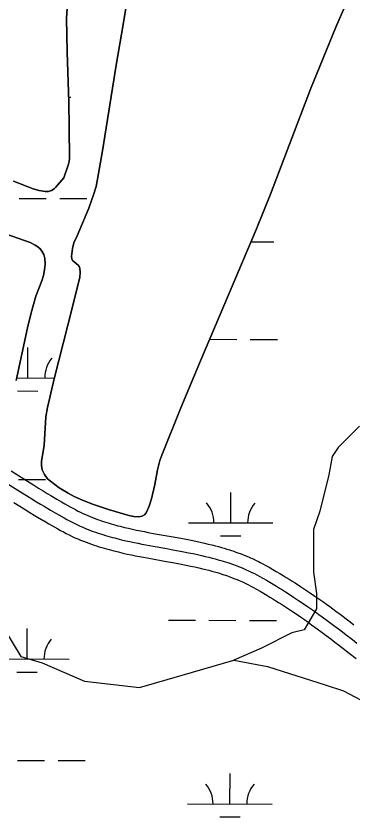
# Model space of a CAD drawing. Extents: x 3161615 to 3199515, y 867541 to 892976.
# Drawn here: x 3177782 to 3178180, y 875732 to 876681 of the extents above; entities that cross this region are included whole.
import ezdxf

# ---------------------------------------------------------------- set-up
doc = ezdxf.new("R2010")
doc.units = 0
for name, color, linetype in [('V-ROAD-CNTR', 7, 'Continuous'), ('V-SITE-VEGE', 7, 'Continuous'), ('V-TOPO-SHOR', 7, 'Continuous'), ('V-WETL-SWMP', 7, 'Continuous')]:
    doc.layers.add(name, color=color, linetype=linetype)

msp = doc.modelspace()

# ---------------------------------------------------------------- linework, layer by layer
at = {"layer": 'V-ROAD-CNTR'}
for points in [[(3177776, 876142.06), (3177795.01, 876130.11), (3177802.11, 876125.67), (3177808.32, 876121.81), (3177813.75, 876118.46), (3177818.5, 876115.56), (3177822.65, 876113.06), (3177830.01, 876108.67)], [(3177768.03, 876129.35), (3177787.04, 876117.4), (3177794.17, 876112.94), (3177800.43, 876109.05), (3177805.91, 876105.68), (3177810.72, 876102.74), (3177814.93, 876100.19), (3177822.34, 876095.79)], [(3177829.91, 876108.74), (3177835.44, 876105.5), (3177839.54, 876103.15), (3177845.76, 876099.64), (3177848.84, 876097.93), (3177851.91, 876096.25), (3177854.91, 876094.66), (3177857.84, 876093.18), (3177860.77, 876091.77), (3177863.67, 876090.44), (3177866.56, 876089.17), (3177869.42, 876087.96), (3177872.27, 876086.81), (3177875.1, 876085.72), (3177877.91, 876084.68), (3177880.7, 876083.69), (3177883.46, 876082.75), (3177886.2, 876081.85), (3177888.92, 876080.99), (3177891.61, 876080.17), (3177894.28, 876079.38), (3177896.92, 876078.63), (3177899.53, 876077.92), (3177902.12, 876077.23), (3177904.66, 876076.57), (3177909.76, 876075.31), (3177914.73, 876074.15), (3177919.58, 876073.08), (3177924.32, 876072.07), (3177928.94, 876071.13), (3177933.44, 876070.24), (3177937.81, 876069.4), (3177946.38, 876067.81), (3177962.61, 876064.89), (3177969.76, 876063.6), (3177976.49, 876062.36), (3177982.82, 876061.16), (3177988.76, 876059.99), (3177994.33, 876058.85), (3177999.56, 876057.73), (3178004.46, 876056.63), (3178009.05, 876055.55), (3178013.36, 876054.5), (3178017.39, 876053.46), (3178021.16, 876052.45), (3178024.69, 876051.46), (3178027.99, 876050.5), (3178031.09, 876049.57), (3178033.98, 876048.66), (3178036.69, 876047.78), (3178039.23, 876046.93), (3178041.6, 876046.12), (3178043.85, 876045.32), (3178047.97, 876043.79), (3178051.58, 876042.38), (3178054.74, 876041.1), (3178057.49, 876039.94), (3178059.88, 876038.89), (3178062.01, 876037.93), (3178065.61, 876036.24), (3178068.33, 876034.91), (3178070.4, 876033.87), (3178073.42, 876032.29), (3178076.4, 876030.67), (3178080.96, 876028.1), (3178085.32, 876025.61), (3178089.52, 876023.16), (3178093.56, 876020.77), (3178097.46, 876018.42), (3178101.21, 876016.13), (3178104.83, 876013.89), (3178108.32, 876011.7), (3178111.71, 876009.55), (3178118.17, 876005.37), (3178124.2, 876001.38), (3178129.82, 875997.6), (3178135.05, 875994.02), (3178139.93, 875990.63), (3178144.48, 875987.42), (3178148.73, 875984.39), (3178152.71, 875981.52), (3178160.09, 875976.11), (3178166.53, 875971.32), (3178172.13, 875967.09), (3178177.01, 875963.37), (3178181.28, 875960.08)], [(3177779.07, 876104.69), (3177786.24, 876100.21), (3177792.54, 876096.3), (3177798.07, 876092.89), (3177802.93, 876089.92), (3177807.22, 876087.33), (3177814.66, 876082.9)], [(3177822.34, 876095.79), (3177827.92, 876092.53), (3177832.11, 876090.11), (3177838.44, 876086.54), (3177841.61, 876084.78), (3177844.8, 876083.04), (3177848.01, 876081.34), (3177851.21, 876079.73), (3177854.37, 876078.2), (3177857.51, 876076.76), (3177860.63, 876075.39), (3177863.71, 876074.09), (3177866.77, 876072.86), (3177869.8, 876071.69), (3177872.8, 876070.58), (3177875.76, 876069.53), (3177878.7, 876068.52), (3177881.6, 876067.57), (3177884.47, 876066.66), (3177887.31, 876065.8), (3177890.11, 876064.97), (3177892.88, 876064.19), (3177895.62, 876063.44), (3177898.32, 876062.72), (3177900.99, 876062.03), (3177906.26, 876060.73), (3177911.4, 876059.53), (3177916.4, 876058.42), (3177921.26, 876057.39), (3177925.99, 876056.42), (3177930.57, 876055.52), (3177935.03, 876054.66), (3177943.68, 876053.06), (3177959.95, 876050.13), (3177967.07, 876048.84), (3177973.73, 876047.62), (3177979.97, 876046.43), (3177985.8, 876045.28), (3177991.25, 876044.17), (3177996.35, 876043.08), (3178001.11, 876042.01), (3178005.55, 876040.97), (3178009.7, 876039.95), (3178013.58, 876038.95), (3178017.2, 876037.98), (3178020.58, 876037.04), (3178023.73, 876036.12), (3178026.68, 876035.23), (3178029.43, 876034.37), (3178032, 876033.54), (3178034.4, 876032.73), (3178036.64, 876031.96), (3178038.73, 876031.22), (3178042.64, 876029.77), (3178046.04, 876028.45), (3178048.99, 876027.25), (3178051.56, 876026.16), (3178053.8, 876025.18), (3178055.74, 876024.3), (3178059.13, 876022.71), (3178061.66, 876021.48), (3178063.54, 876020.53), (3178066.35, 876019.06), (3178069.14, 876017.54), (3178073.56, 876015.06), (3178077.82, 876012.62), (3178081.92, 876010.23), (3178085.87, 876007.89), (3178089.68, 876005.6), (3178093.35, 876003.35), (3178096.9, 876001.16), (3178100.31, 875999.01), (3178103.61, 875996.92), (3178109.96, 875992.81), (3178115.88, 875988.9), (3178121.39, 875985.19), (3178126.53, 875981.67), (3178131.33, 875978.34), (3178135.8, 875975.18), (3178139.99, 875972.2), (3178143.89, 875969.38), (3178151.18, 875964.04), (3178157.53, 875959.32), (3178163.06, 875955.14), (3178167.89, 875951.46), (3178172.1, 875948.22), (3178179.45, 875942.5)], [(3177814.77, 876082.84), (3177820.39, 876079.55), (3177824.69, 876077.08), (3177831.12, 876073.45), (3177834.38, 876071.64), (3177837.69, 876069.83), (3177841.12, 876068.02), (3177844.57, 876066.28), (3177847.98, 876064.63), (3177851.36, 876063.08), (3177854.7, 876061.61), (3177858, 876060.22), (3177861.27, 876058.9), (3177864.5, 876057.66), (3177867.68, 876056.48), (3177870.83, 876055.36), (3177873.93, 876054.3), (3177877, 876053.29), (3177880.02, 876052.34), (3177883, 876051.43), (3177885.94, 876050.56), (3177888.84, 876049.74), (3177891.7, 876048.96), (3177894.52, 876048.21), (3177897.32, 876047.48), (3177902.76, 876046.14), (3177908.07, 876044.9), (3177913.22, 876043.76), (3177918.2, 876042.7), (3177923.03, 876041.72), (3177927.71, 876040.79), (3177932.25, 876039.92), (3177940.99, 876038.3), (3177957.29, 876035.37), (3177964.38, 876034.09), (3177970.98, 876032.87), (3177977.12, 876031.7), (3177982.85, 876030.58), (3177988.18, 876029.49), (3177993.14, 876028.42), (3177997.75, 876027.39), (3178002.05, 876026.38), (3178006.05, 876025.4), (3178009.77, 876024.44), (3178013.24, 876023.51), (3178016.47, 876022.61), (3178019.47, 876021.74), (3178022.27, 876020.89), (3178024.88, 876020.08), (3178027.31, 876019.29), (3178029.57, 876018.53), (3178031.68, 876017.8), (3178033.62, 876017.11), (3178037.31, 876015.75), (3178040.49, 876014.51), (3178043.24, 876013.39), (3178045.63, 876012.38), (3178047.71, 876011.47), (3178049.48, 876010.67), (3178052.66, 876009.18), (3178054.98, 876008.04), (3178056.69, 876007.18), (3178059.29, 876005.82), (3178061.88, 876004.41), (3178066.16, 876002.01), (3178070.32, 875999.63), (3178074.32, 875997.3), (3178078.18, 875995.01), (3178081.9, 875992.77), (3178085.49, 875990.58), (3178088.96, 875988.43), (3178092.3, 875986.33), (3178095.52, 875984.29), (3178101.76, 875980.26), (3178107.56, 875976.42), (3178112.97, 875972.78), (3178118.01, 875969.33), (3178122.72, 875966.05), (3178127.13, 875962.95), (3178131.24, 875960.01), (3178135.07, 875957.25), (3178142.27, 875951.98), (3178148.53, 875947.31), (3178154, 875943.19), (3178158.77, 875939.55), (3178162.92, 875936.36), (3178170.24, 875930.66)], [(3178179.45, 875942.5), (3178184.95, 875938.17)], [(3178170.18, 875930.71), (3178175.64, 875926.4), (3178183.81, 875919.91)]]:
    msp.add_lwpolyline(points, dxfattribs=at)
at = {"layer": 'V-SITE-VEGE'}
for p, q in [((3177842.82, 876702.05), (3177841.45, 876677.89)), ((3177908.22, 876670.4), (3177912.49, 876694.41)), ((3178170.6, 876691.63), (3178159.92, 876667.46)), ((3177841.45, 876677.89), (3177842.09, 876638.11)), ((3177900.15, 876622.29), (3177908.22, 876670.4)), ((3178159.92, 876667.46), (3178144.76, 876630.83)), ((3177842.09, 876638.11), (3177843.9, 876578.43)), ((3178144.76, 876630.83), (3178130.13, 876593.96)), ((3177884.05, 876521.07), (3177900.15, 876622.29)), ((3178130.13, 876593.96), (3178082.61, 876469.85)), ((3177843.9, 876578.43), (3177844.64, 876548.59)), ((3177844.64, 876548.59), (3177844.96, 876511.85)), ((3177878.18, 876487.38), (3177884.05, 876521.07)), ((3177843.88, 876505.14), (3177838.2, 876488.94)), ((3177844.68, 876508.43), (3177843.88, 876505.14)), ((3177844.96, 876511.85), (3177844.68, 876508.43)), ((3177801.8, 876476.17), (3177778.58, 876484.91)), ((3177838.2, 876488.94), (3177828.4, 876477.62)), ((3177876.26, 876478.68), (3177878.18, 876487.38)), ((3177808.98, 876474.19), (3177801.8, 876476.17)), ((3177826.65, 876475.95), (3177823.5, 876474.04)), ((3177828.4, 876477.62), (3177826.65, 876475.95)), ((3177873.84, 876470.1), (3177876.26, 876478.68)), ((3177816.27, 876472.92), (3177808.98, 876474.19)), ((3177818.13, 876472.73), (3177816.27, 876472.92)), ((3177820, 876472.88), (3177818.13, 876472.73)), ((3177823.5, 876474.04), (3177820, 876472.88)), ((3177867.88, 876453.27), (3177873.84, 876470.1)), ((3178082.61, 876469.85), (3178066.07, 876428.77)), ((3177854.12, 876420.19), (3177867.88, 876453.27)), ((3178066.07, 876428.77), (3178032.97, 876350.55)), ((3177762.21, 876425.05), (3177798.22, 876412.48)), ((3177850.07, 876411.89), (3177854.12, 876420.19)), ((3177798.22, 876412.48), (3177804.41, 876409.42)), ((3177804.41, 876409.42), (3177807.26, 876407.37)), ((3177848.43, 876405.23), (3177850.07, 876411.89)), ((3177807.26, 876407.37), (3177810, 876404.87)), ((3177810, 876404.87), (3177812.14, 876402.32)), ((3177812.14, 876402.32), (3177814.38, 876398.13)), ((3177847.42, 876395.72), (3177848.43, 876405.23)), ((3177814.38, 876398.13), (3177815.58, 876393.6)), ((3177815.58, 876393.6), (3177816.08, 876386.88)), ((3177847.63, 876392.94), (3177847.42, 876395.72)), ((3177848.52, 876391.25), (3177847.63, 876392.94)), ((3177850.34, 876389.45), (3177848.52, 876391.25)), ((3177815.43, 876380.2), (3177814.04, 876373.58)), ((3177816.08, 876386.88), (3177815.43, 876380.2)), ((3177855.05, 876385.46), (3177850.34, 876389.45)), ((3177856.25, 876383.95), (3177855.05, 876385.46)), ((3177856.99, 876382.14), (3177856.25, 876383.95)), ((3177857.69, 876376.85), (3177856.99, 876382.14)), ((3177814.04, 876373.58), (3177812.2, 876367.05)), ((3177848.33, 876336.31), (3177857.09, 876371.59)), ((3177857.09, 876371.59), (3177857.69, 876376.85)), ((3177812.2, 876367.05), (3177805.19, 876349.11)), ((3177805.19, 876349.11), (3177799.41, 876329.2)), ((3178032.97, 876350.55), (3177999.68, 876272.4)), ((3177826.71, 876251.07), (3177848.33, 876336.31)), ((3177799.41, 876329.2), (3177795.02, 876311.57)), ((3177795.02, 876311.57), (3177781.63, 876249.25)), ((3177999.68, 876272.4), (3177976.53, 876216.75)), ((3177818.85, 876217.1), (3177826.71, 876251.07)), ((3177817.05, 876206.13), (3177818.85, 876217.1)), ((3177976.53, 876216.75), (3177954.02, 876160.84)), ((3177814.83, 876172.75), (3177817.05, 876206.13)), ((3177811.75, 876153.23), (3177814.83, 876172.75)), ((3177811.73, 876148.39), (3177811.75, 876153.23)), ((3177951.83, 876154.57), (3177948.94, 876143.31)), ((3177954.02, 876160.84), (3177951.83, 876154.57)), ((3177812.74, 876143.55), (3177811.73, 876148.39)), ((3177815.22, 876137.78), (3177812.74, 876143.55)), ((3177948.94, 876143.31), (3177945.73, 876126.06)), ((3177818.97, 876132.78), (3177815.22, 876137.78)), ((3177822.26, 876129.82), (3177818.97, 876132.78)), ((3177832.74, 876122.22), (3177822.26, 876129.82)), ((3177945.73, 876126.06), (3177942.01, 876108.9)), ((3177843.38, 876115.71), (3177832.74, 876122.22)), ((3177850.55, 876111.9), (3177843.38, 876115.71)), ((3177860.22, 876107.38), (3177850.55, 876111.9)), ((3177873.29, 876102.19), (3177860.22, 876107.38)), ((3177942.01, 876108.9), (3177939.29, 876100.57)), ((3177891.02, 876096.32), (3177873.29, 876102.19)), ((3177915.19, 876089.42), (3177891.02, 876096.32)), ((3177939.29, 876100.57), (3177935.45, 876092.49)), ((3177921.03, 876088.1), (3177915.19, 876089.42)), ((3177926.95, 876087.8), (3177921.03, 876088.1)), ((3177930.79, 876088.59), (3177926.95, 876087.8)), ((3177933.45, 876090.09), (3177930.79, 876088.59)), ((3177935.45, 876092.49), (3177933.45, 876090.09))]:
    msp.add_line(p, q, dxfattribs=at)
at = {"layer": 'V-TOPO-SHOR'}
for points in [[(3177822.69, 876732.6), (3177831.43, 876724.37), (3177835.62, 876719.83), (3177839.23, 876714.62), (3177840.77, 876711.58), (3177842.29, 876706.89), (3177842.82, 876702.05), (3177841.45, 876677.89), (3177842.09, 876638.11), (3177843.9, 876578.43), (3177844.64, 876548.59), (3177844.96, 876511.85), (3177844.68, 876508.43), (3177843.88, 876505.14), (3177838.2, 876488.94)], [(3177912.5, 876694.41), (3177908.22, 876670.4), (3177900.15, 876622.29), (3177884.05, 876521.07), (3177878.18, 876487.38), (3177876.26, 876478.68), (3177873.84, 876470.1), (3177867.88, 876453.27), (3177854.12, 876420.19), (3177850.07, 876411.89), (3177848.43, 876405.23), (3177847.42, 876395.72), (3177847.63, 876392.94), (3177848.52, 876391.25), (3177850.34, 876389.45), (3177855.05, 876385.46), (3177856.25, 876383.95), (3177856.99, 876382.14), (3177857.69, 876376.85), (3177857.09, 876371.59), (3177848.33, 876336.31), (3177826.71, 876251.07)], [(3177826.71, 876251.07), (3177818.85, 876217.1), (3177817.05, 876206.13), (3177814.83, 876172.75), (3177811.75, 876153.23), (3177811.73, 876148.39), (3177812.74, 876143.55), (3177815.22, 876137.78), (3177818.97, 876132.78), (3177822.26, 876129.82), (3177832.74, 876122.22), (3177843.38, 876115.71), (3177850.55, 876111.9), (3177860.22, 876107.38), (3177873.29, 876102.19), (3177891.02, 876096.32), (3177915.19, 876089.42), (3177921.02, 876088.1), (3177926.95, 876087.8), (3177930.79, 876088.59), (3177933.45, 876090.09), (3177935.45, 876092.49), (3177939.29, 876100.57), (3177942.01, 876108.9), (3177945.73, 876126.06), (3177948.94, 876143.31), (3177951.83, 876154.57), (3177954.02, 876160.84), (3177976.53, 876216.75), (3177999.68, 876272.4), (3178032.97, 876350.55), (3178066.07, 876428.77), (3178082.61, 876469.85), (3178130.13, 876593.96), (3178144.76, 876630.83), (3178159.92, 876667.46), (3178170.6, 876691.63)], [(3177838.2, 876488.94), (3177828.4, 876477.62), (3177826.65, 876475.95), (3177823.5, 876474.04), (3177820, 876472.88), (3177818.13, 876472.73), (3177816.26, 876472.92), (3177808.98, 876474.19), (3177801.8, 876476.16), (3177778.58, 876484.91)], [(3177762.21, 876425.05), (3177798.22, 876412.48), (3177804.41, 876409.42), (3177807.26, 876407.37), (3177810, 876404.87), (3177812.14, 876402.32), (3177814.38, 876398.13), (3177815.58, 876393.6), (3177816.08, 876386.88), (3177815.43, 876380.2), (3177814.04, 876373.58), (3177812.2, 876367.05), (3177805.19, 876349.11), (3177799.41, 876329.2), (3177795.02, 876311.57), (3177781.63, 876249.25)], [(3178187.95, 876195.1), (3178162.65, 876169.94), (3178155.42, 876159.15), (3178151.75, 876137.54), (3178140.82, 876094.32), (3178133.56, 876072.72), (3178133.42, 876022.27), (3178136.95, 875997.04), (3178136.9, 875979.02), (3178122.42, 875953.83), (3178107.99, 875950.27), (3178071.91, 875932.35), (3178039.43, 875918.03)], [(3177677.65, 876019.82), (3177758.49, 875969.25), (3177787.19, 875922.33), (3177812.4, 875915.05), (3177862.79, 875893.29), (3177927.63, 875885.9), (3177978.12, 875900.18), (3178039.43, 875918.03), (3178079.05, 875910.71), (3178147.46, 875888.9), (3178169.07, 875881.63), (3178237.43, 875845.41), (3178269.78, 875812.88), (3178284.17, 875805.64), (3178309.41, 875809.17)]]:
    msp.add_lwpolyline(points, dxfattribs=at)
at = {"layer": 'V-WETL-SWMP'}
for p, q in [((3177841.45, 876677.89), (3177842.82, 876702.05)), ((3177912.5, 876694.41), (3177908.22, 876670.4)), ((3178159.92, 876667.46), (3178170.61, 876691.64)), ((3177842.09, 876638.11), (3177841.45, 876677.89)), ((3177908.22, 876670.4), (3177900.15, 876622.29)), ((3178144.76, 876630.83), (3178159.92, 876667.46)), ((3177843.9, 876578.43), (3177842.09, 876638.11)), ((3178130.14, 876593.96), (3178144.76, 876630.83)), ((3177900.15, 876622.29), (3177884.06, 876521.07)), ((3178082.61, 876469.85), (3178130.14, 876593.96)), ((3177843.72, 876584.65), (3177846.48, 876584.64)), ((3177844.64, 876548.59), (3177843.9, 876578.43)), ((3177844.96, 876511.85), (3177844.64, 876548.59)), ((3177884.06, 876521.07), (3177878.18, 876487.39)), ((3177838.21, 876488.94), (3177843.88, 876505.14)), ((3177843.88, 876505.14), (3177844.68, 876508.44)), ((3177844.68, 876508.44), (3177844.96, 876511.85)), ((3177778.58, 876484.91), (3177801.8, 876476.17)), ((3177828.41, 876477.62), (3177838.21, 876488.94)), ((3177878.18, 876487.39), (3177876.27, 876478.68)), ((3177801.8, 876476.17), (3177808.98, 876474.19)), ((3177823.5, 876474.04), (3177826.65, 876475.95)), ((3177826.65, 876475.95), (3177828.41, 876477.62)), ((3177876.27, 876478.68), (3177873.85, 876470.11)), ((3177808.98, 876474.19), (3177816.27, 876472.93)), ((3177816.27, 876472.93), (3177818.13, 876472.73)), ((3177818.13, 876472.73), (3177820, 876472.88)), ((3177820, 876472.88), (3177823.5, 876474.04)), ((3177873.85, 876470.11), (3177867.89, 876453.27)), ((3178066.07, 876428.77), (3178082.61, 876469.85)), ((3177785.3, 876464.74), (3177817.3, 876464.65)), ((3177833.3, 876464.61), (3177865.3, 876464.52)), ((3177867.89, 876453.27), (3177854.13, 876420.19)), ((3178032.97, 876350.55), (3178066.07, 876428.77)), ((3177798.22, 876412.48), (3177762.21, 876425.05)), ((3177854.13, 876420.19), (3177850.08, 876411.89)), ((3177804.42, 876409.42), (3177798.22, 876412.48)), ((3177807.27, 876407.37), (3177804.42, 876409.42)), ((3177850.08, 876411.89), (3177848.43, 876405.23)), ((3178059.5, 876413.24), (3178086.48, 876413.17)), ((3177810, 876404.87), (3177807.27, 876407.37)), ((3177812.14, 876402.32), (3177810, 876404.87)), ((3177814.38, 876398.13), (3177812.14, 876402.32)), ((3177848.43, 876405.23), (3177847.43, 876395.72)), ((3177815.59, 876393.6), (3177814.38, 876398.13)), ((3177816.09, 876386.88), (3177815.59, 876393.6)), ((3177847.43, 876395.72), (3177847.64, 876392.94)), ((3177847.64, 876392.94), (3177848.52, 876391.25)), ((3177848.52, 876391.25), (3177850.35, 876389.45)), ((3177814.04, 876373.58), (3177815.43, 876380.2)), ((3177815.43, 876380.2), (3177816.09, 876386.88)), ((3177850.35, 876389.45), (3177855.05, 876385.46)), ((3177855.05, 876385.46), (3177856.26, 876383.95)), ((3177856.26, 876383.95), (3177856.99, 876382.14)), ((3177856.99, 876382.14), (3177857.69, 876376.85)), ((3177812.21, 876367.05), (3177814.04, 876373.58)), ((3177857.09, 876371.59), (3177848.34, 876336.31)), ((3177857.69, 876376.85), (3177857.09, 876371.59)), ((3177805.19, 876349.11), (3177812.21, 876367.05)), ((3177799.42, 876329.2), (3177805.19, 876349.11)), ((3177999.69, 876272.4), (3178032.97, 876350.55)), ((3177848.34, 876336.31), (3177826.71, 876251.07)), ((3177795.02, 876311.57), (3177799.42, 876329.2)), ((3177781.64, 876249.25), (3177795.02, 876311.57)), ((3178010.75, 876297.94), (3178042.75, 876297.85)), ((3178058.75, 876297.81), (3178090.75, 876297.72)), ((3177795.56, 876252.11), (3177795.66, 876288.11)), ((3177976.53, 876216.76), (3177999.69, 876272.4)), ((3177782.26, 876252.14), (3177826.95, 876252.02)), ((3177826.71, 876251.07), (3177818.86, 876217.1)), ((3177783.52, 876236.71), (3177807.52, 876236.64)), ((3177818.86, 876217.1), (3177817.05, 876206.13)), ((3177954.03, 876160.84), (3177976.53, 876216.76)), ((3177817.05, 876206.13), (3177814.84, 876172.75)), ((3177814.84, 876172.75), (3177811.76, 876153.23)), ((3177811.76, 876153.23), (3177811.74, 876148.4)), ((3177948.95, 876143.31), (3177951.83, 876154.57)), ((3177951.83, 876154.57), (3177954.03, 876160.84)), ((3177811.74, 876148.4), (3177812.75, 876143.55)), ((3177812.75, 876143.55), (3177815.22, 876137.78)), ((3177945.73, 876126.06), (3177948.95, 876143.31)), ((3177815.22, 876137.78), (3177818.98, 876132.79)), ((3177784.38, 876132.07), (3177816.38, 876131.98)), ((3177818.98, 876132.79), (3177822.26, 876129.82)), ((3177822.26, 876129.82), (3177832.74, 876122.23)), ((3177942.01, 876108.9), (3177945.73, 876126.06)), ((3177832.74, 876122.23), (3177843.38, 876115.72)), ((3177843.38, 876115.72), (3177850.55, 876111.9)), ((3178035.56, 876080.63), (3178035.66, 876116.63)), ((3177850.55, 876111.9), (3177860.22, 876107.38)), ((3177860.22, 876107.38), (3177873.29, 876102.19)), ((3177939.3, 876100.57), (3177942.01, 876108.9)), ((3177873.29, 876102.19), (3177891.02, 876096.32)), ((3177891.02, 876096.32), (3177915.2, 876089.42)), ((3177935.45, 876092.49), (3177939.3, 876100.57)), ((3177915.2, 876089.42), (3177921.03, 876088.1)), ((3177921.03, 876088.1), (3177926.96, 876087.8)), ((3177926.96, 876087.8), (3177930.79, 876088.59)), ((3177930.79, 876088.59), (3177933.45, 876090.1)), ((3177933.45, 876090.1), (3177935.45, 876092.49)), ((3177985.56, 876080.77), (3178085.56, 876080.49)), ((3178023.52, 876065.23), (3178047.52, 876065.17)), ((3177961.83, 875965.4), (3177993.83, 875965.31)), ((3178009.83, 875965.27), (3178041.83, 875965.18)), ((3178057.83, 875965.14), (3178089.83, 875965.05)), ((3177794.64, 875919.43), (3177794.74, 875955.43)), ((3177744.64, 875919.57), (3177844.64, 875919.3)), ((3177782.6, 875904.04), (3177806.6, 875903.97)), ((3177783.46, 875799.39), (3177815.46, 875799.3)), ((3177831.46, 875799.26), (3177863.46, 875799.17)), ((3178034.64, 875747.96), (3178034.74, 875783.96)), ((3177984.64, 875748.1), (3178084.64, 875747.82)), ((3178022.6, 875732.56), (3178046.6, 875732.49))]:
    msp.add_line(p, q, dxfattribs=at)
for centre, start, end in [((3177850.8, 876252.43), 139.06985, 180.61351), ((3177980.32, 876081.26), 359.06985, 40.61351), ((3178090.8, 876080.95), 139.06985, 180.61351), ((3177849.88, 875919.76), 139.06985, 180.61351), ((3177979.4, 875748.58), 359.06985, 40.61351), ((3178089.88, 875748.28), 139.06985, 180.61351)]:
    msp.add_arc(centre, 35.25, start, end, dxfattribs=at)

doc.saveas('drawing.dxf')
